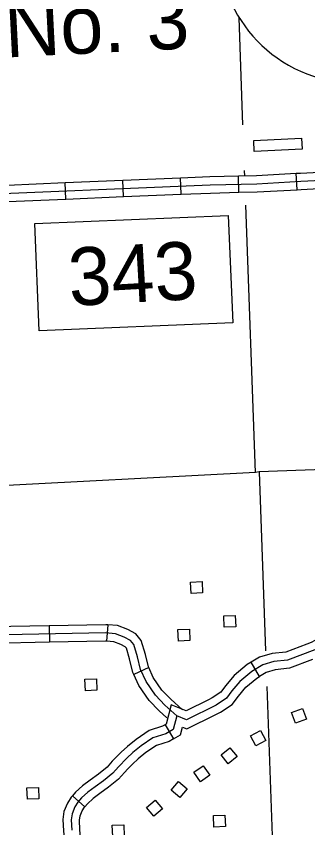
# Model space of a CAD drawing. Extents: x 1671357 to 13005564, y 567358 to 14261451.
# Drawn here: x 12758274.26 to 12758279.3, y 14259869.74 to 14259883.77 of the extents above; entities that cross this region are included whole.
import ezdxf

# ---------------------------------------------------------------- set-up
doc = ezdxf.new("R2010")
doc.units = 0
for name, color, linetype in [('31', 7, 'Continuous'), ('32', 7, 'Continuous'), ('4', 7, 'Continuous'), ('5', 7, 'Continuous'), ('56', 7, 'Continuous'), ('60', 7, 'Continuous'), ('63', 7, 'Continuous')]:
    doc.layers.add(name, color=color, linetype=linetype)

msp = doc.modelspace()

# ---------------------------------------------------------------- linework, layer by layer
at = {"layer": '31'}
for p, q in [((12758278.467, 14259872.36), (12758278.321, 14259872.604)), ((12758276.836, 14259871.524), (12758276.981, 14259871.28)), ((12758275.446, 14259870.107), (12758275.232, 14259870.294))]:
    msp.add_line(p, q, dxfattribs=at)
for points in [[(12758280.203, 14259873.345), (12758280.11, 14259873.32), (12758280.019, 14259873.286), (12758279.806, 14259873.187), (12758279.364, 14259872.948), (12758279.286, 14259872.919)], [(12758279.286, 14259872.919), (12758278.921, 14259872.78), (12758278.685, 14259872.756), (12758278.47, 14259872.693), (12758278.321, 14259872.604)], [(12758279.423, 14259872.819), (12758278.954, 14259872.641), (12758278.713, 14259872.616), (12758278.527, 14259872.561), (12758278.336, 14259872.448), (12758278.129, 14259872.274), (12758277.991, 14259872.109), (12758277.897, 14259871.982), (12758277.72, 14259871.865), (12758277.205, 14259871.609), (12758277.037, 14259871.677)], [(12758279.387, 14259872.653), (12758278.987, 14259872.501), (12758278.74, 14259872.476), (12758278.585, 14259872.43), (12758278.467, 14259872.36)], [(12758278.321, 14259872.604), (12758278.254, 14259872.564), (12758278.028, 14259872.375), (12758277.879, 14259872.197), (12758277.798, 14259872.087), (12758277.649, 14259871.988), (12758277.588, 14259871.958)], [(12758277.714, 14259871.703), (12758277.791, 14259871.741), (12758277.997, 14259871.877), (12758278.103, 14259872.021), (12758278.23, 14259872.173), (12758278.419, 14259872.331), (12758278.467, 14259872.36)], [(12758277.588, 14259871.958), (12758277.199, 14259871.765), (12758276.941, 14259871.869), (12758276.853, 14259871.534), (12758276.836, 14259871.524)], [(12758277.037, 14259871.677), (12758276.976, 14259871.442), (12758276.85, 14259871.367), (12758276.624, 14259871.297), (12758276.419, 14259871.158), (12758276.279, 14259871.043), (12758276.173, 14259870.949), (12758276.027, 14259870.797), (12758275.932, 14259870.689), (12758275.771, 14259870.557), (12758275.625, 14259870.453), (12758275.499, 14259870.36), (12758275.39, 14259870.259), (12758275.326, 14259870.186), (12758275.274, 14259870.106), (12758275.226, 14259869.986), (12758275.211, 14259869.883), (12758275.221, 14259869.701)], [(12758276.981, 14259871.28), (12758277.099, 14259871.35), (12758277.134, 14259871.484), (12758277.211, 14259871.453), (12758277.714, 14259871.703)], [(12758276.836, 14259871.524), (12758276.792, 14259871.498), (12758276.561, 14259871.427), (12758276.333, 14259871.272), (12758276.187, 14259871.151), (12758276.074, 14259871.052), (12758275.984, 14259870.958)], [(12758276.981, 14259871.28), (12758276.908, 14259871.236), (12758276.686, 14259871.168), (12758276.504, 14259871.045), (12758276.371, 14259870.935), (12758276.271, 14259870.846), (12758276.189, 14259870.761)], [(12758275.984, 14259870.958), (12758275.922, 14259870.893), (12758275.833, 14259870.791), (12758275.684, 14259870.67), (12758275.541, 14259870.567), (12758275.409, 14259870.47), (12758275.288, 14259870.358), (12758275.232, 14259870.294)], [(12758276.189, 14259870.761), (12758276.132, 14259870.701), (12758276.031, 14259870.586), (12758275.857, 14259870.444), (12758275.708, 14259870.338), (12758275.59, 14259870.25), (12758275.492, 14259870.16), (12758275.446, 14259870.107)], [(12758275.232, 14259870.294), (12758275.212, 14259870.272), (12758275.148, 14259870.172), (12758275.087, 14259870.024), (12758275.068, 14259869.889), (12758275.079, 14259869.692), (12758275.088, 14259869.565), (12758275.089, 14259869.501), (12758275.089, 14259869.447), (12758275.086, 14259869.424), (12758275.065, 14259869.387), (12758275.028, 14259869.328)], [(12758275.27, 14259869.178), (12758275.309, 14259869.241), (12758275.362, 14259869.332), (12758275.373, 14259869.431), (12758275.373, 14259869.503), (12758275.372, 14259869.576), (12758275.363, 14259869.71), (12758275.353, 14259869.877), (12758275.364, 14259869.949), (12758275.401, 14259870.04), (12758275.44, 14259870.1), (12758275.446, 14259870.107)]]:
    msp.add_lwpolyline(points, dxfattribs=at)
at = {"layer": '32'}
for p, q in [((12758279.117, 14259880.772), (12758279.101, 14259881.056)), ((12758276.117, 14259880.652), (12758276.105, 14259880.936)), ((12758277.116, 14259880.694), (12758277.104, 14259880.978)), ((12758278.113, 14259880.727), (12758278.106, 14259881.011)), ((12758275.118, 14259880.611), (12758275.106, 14259880.894)), ((12758274.83, 14259873.235), (12758274.835, 14259872.951)), ((12758275.843, 14259873.251), (12758275.821, 14259872.968)), ((12758276.552, 14259872.513), (12758276.295, 14259872.393))]:
    msp.add_line(p, q, dxfattribs=at)
for points in [[(12758267.288, 14259909.193), (12758267.414, 14259905.851), (12758267.542, 14259900.517), (12758267.673, 14259895.717), (12758268.01, 14259880.366), (12758268.077, 14259880.309), (12758268.233, 14259880.297), (12758271.521, 14259880.629), (12758271.944, 14259880.629), (12758273.2, 14259880.673), (12758277.616, 14259880.857), (12758278.42, 14259880.876), (12758279.182, 14259880.918), (12758280.012, 14259880.961), (12758281.634, 14259881.05), (12758282.293, 14259881.066), (12758282.979, 14259881.061), (12758283.543, 14259881.078), (12758284.212, 14259881.201)], [(12758278.106, 14259881.011), (12758278.415, 14259881.018), (12758279.101, 14259881.056)], [(12758279.101, 14259881.056), (12758279.175, 14259881.06), (12758279.951, 14259881.1)], [(12758275.106, 14259880.894), (12758276.105, 14259880.936)], [(12758276.105, 14259880.936), (12758277.104, 14259880.978)], [(12758277.104, 14259880.978), (12758277.611, 14259880.999), (12758278.106, 14259881.011)], [(12758274.107, 14259880.853), (12758275.106, 14259880.894)], [(12758278.113, 14259880.727), (12758278.426, 14259880.734), (12758279.117, 14259880.772)], [(12758279.117, 14259880.772), (12758279.19, 14259880.777), (12758280.02, 14259880.82), (12758280.115, 14259880.825)], [(12758275.118, 14259880.611), (12758276.117, 14259880.652)], [(12758276.117, 14259880.652), (12758277.116, 14259880.694)], [(12758277.116, 14259880.694), (12758277.621, 14259880.715), (12758278.113, 14259880.727)], [(12758274.118, 14259880.569), (12758275.118, 14259880.611)], [(12758274.83, 14259873.235), (12758273.83, 14259873.216)], [(12758275.843, 14259873.251), (12758275.811, 14259873.253), (12758274.83, 14259873.235)], [(12758276.552, 14259872.513), (12758276.547, 14259872.525), (12758276.494, 14259872.738), (12758276.423, 14259872.98), (12758276.331, 14259873.095), (12758276.189, 14259873.171), (12758276.011, 14259873.238), (12758275.843, 14259873.251)], [(12758276.357, 14259872.701), (12758276.295, 14259872.913), (12758276.239, 14259872.983), (12758276.13, 14259873.041), (12758275.98, 14259873.098), (12758275.807, 14259873.111), (12758273.495, 14259873.068), (12758268.729, 14259872.925), (12758268.399, 14259872.928), (12758268.325, 14259872.929), (12758268.237, 14259872.897), (12758268.221, 14259872.837), (12758268.23, 14259872.352)], [(12758274.835, 14259872.951), (12758273.835, 14259872.932)], [(12758275.821, 14259872.968), (12758275.803, 14259872.969), (12758274.835, 14259872.951)], [(12758276.295, 14259872.393), (12758276.277, 14259872.43), (12758276.219, 14259872.664), (12758276.166, 14259872.846), (12758276.146, 14259872.872), (12758276.071, 14259872.912), (12758275.949, 14259872.958), (12758275.821, 14259872.968)], [(12758277.037, 14259871.677), (12758276.833, 14259871.864), (12758276.669, 14259872.035), (12758276.507, 14259872.274), (12758276.412, 14259872.477), (12758276.357, 14259872.701)], [(12758277.134, 14259871.781), (12758276.933, 14259871.966), (12758276.78, 14259872.125), (12758276.631, 14259872.344), (12758276.552, 14259872.513)], [(12758276.864, 14259871.644), (12758276.734, 14259871.763), (12758276.559, 14259871.945), (12758276.383, 14259872.203), (12758276.295, 14259872.393)]]:
    msp.add_lwpolyline(points, dxfattribs=at)
at = {"layer": '4'}
msp.add_lwpolyline([(12758283.715, 14259876.088), (12758278.464, 14259875.899), (12758278.396, 14259875.886), (12758273.547, 14259875.632)], dxfattribs=at)
at = {"layer": '5'}
for points in [[(12758278.182, 14259881.894), (12758278.116, 14259883.744)], [(12758278.214, 14259881.008), (12758278.21, 14259881.107)], [(12758278.396, 14259875.886), (12758278.231, 14259880.507)], [(12758278.464, 14259875.899), (12758278.574, 14259872.802)], [(12758278.596, 14259872.185), (12758278.844, 14259865.25)]]:
    msp.add_lwpolyline(points, dxfattribs=at)
at = {"layer": '56'}
for points in [[(12758278.377, 14259881.432), (12758278.368, 14259881.621), (12758279.195, 14259881.662), (12758279.205, 14259881.473)], [(12758277.284, 14259873.795), (12758277.276, 14259873.992), (12758277.474, 14259874), (12758277.482, 14259873.803)], [(12758277.858, 14259873.21), (12758277.85, 14259873.407), (12758278.048, 14259873.415), (12758278.056, 14259873.218)], [(12758277.067, 14259872.972), (12758277.058, 14259873.169), (12758277.256, 14259873.178), (12758277.264, 14259872.981)], [(12758275.457, 14259872.114), (12758275.45, 14259872.311), (12758275.647, 14259872.319), (12758275.655, 14259872.122)], [(12758279.092, 14259871.554), (12758279.024, 14259871.738), (12758279.209, 14259871.807), (12758279.278, 14259871.622)], [(12758278.313, 14259871.333), (12758278.487, 14259871.425), (12758278.579, 14259871.25), (12758278.404, 14259871.158)], [(12758277.804, 14259871.003), (12758277.957, 14259871.128), (12758278.081, 14259870.974), (12758277.928, 14259870.85)], [(12758277.332, 14259870.703), (12758277.493, 14259870.817), (12758277.607, 14259870.655), (12758277.446, 14259870.541)], [(12758277.091, 14259870.265), (12758276.94, 14259870.392), (12758277.067, 14259870.543), (12758277.218, 14259870.417)], [(12758274.455, 14259870.237), (12758274.447, 14259870.434), (12758274.644, 14259870.442), (12758274.652, 14259870.245)], [(12758276.643, 14259869.943), (12758276.514, 14259870.093), (12758276.665, 14259870.221), (12758276.793, 14259870.071)], [(12758277.68, 14259869.757), (12758277.673, 14259869.954), (12758277.87, 14259869.962), (12758277.878, 14259869.765)], [(12758275.929, 14259869.591), (12758275.922, 14259869.788), (12758276.119, 14259869.796), (12758276.127, 14259869.599)]]:
    msp.add_lwpolyline(points, close=True, dxfattribs=at)
at = {"layer": '60'}
msp.add_lwpolyline([(12758274.582, 14259880.187), (12758277.928, 14259880.325), (12758278.005, 14259878.47), (12758274.658, 14259878.332)], close=True, dxfattribs=at)
at = {"layer": '63'}
msp.add_arc((12758280.17, 14259885.027), 2.421, 76.0904, 334.8806, dxfattribs=at)

# ---------------------------------------------------------------- texts
at = {"layer": '60'}
msp.add_text('343', height=1, rotation=3.2397, dxfattribs=at).set_placement((12758275.187, 14259878.761))
at = {"layer": '63'}
msp.add_text('No. 3', height=1.0001, rotation=2.8934, dxfattribs=at).set_placement((12758274.079, 14259883.056))

doc.saveas('drawing.dxf')
